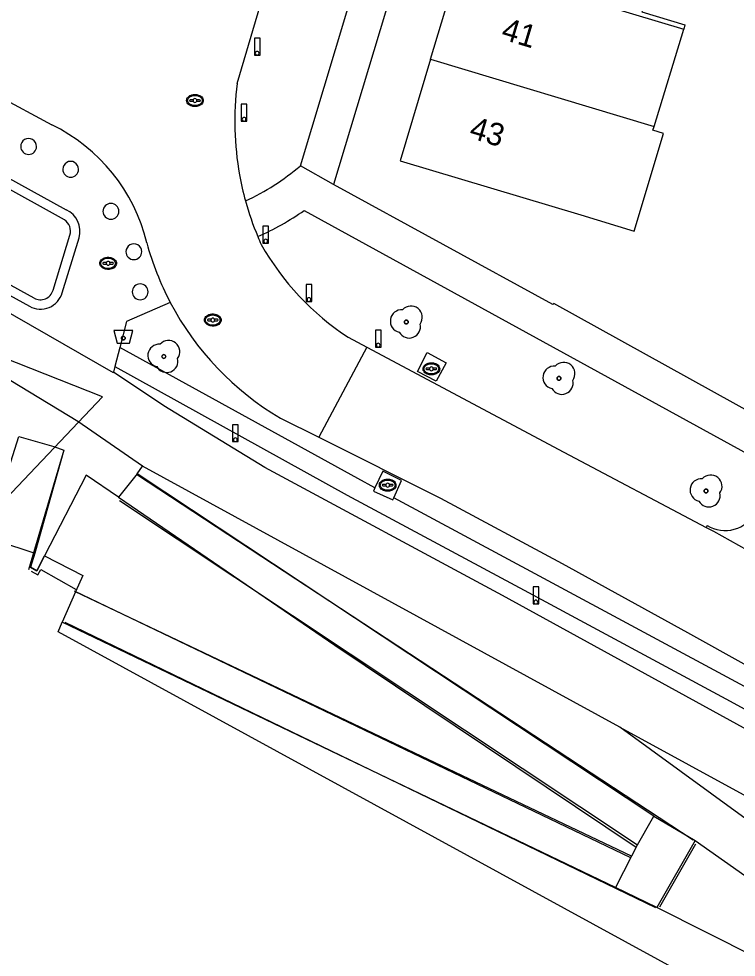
# Model space of a CAD drawing. Extents: x 194485 to 197793, y 468269 to 470822.
# Drawn here: x 196947.1 to 196985.21, y 468716.79 to 468766.67 of the extents above; entities that cross this region are included whole.
import ezdxf

# ---------------------------------------------------------------- set-up
doc = ezdxf.new("R2010")
doc.units = 0
for name, color, linetype in [('BGT begrenzing kruinlijn', 7, 'Continuous'), ('BGT grensvlak kunstwerkdeel', 7, 'Continuous'), ('BGT grensvlak onbegroeid terreindeel', 7, 'Continuous'), ('BGT grensvlak ondersteunend wegdeel', 7, 'Continuous'), ('BGT grensvlak ondersteunend wegdeel LR', 7, 'Continuous'), ('BGT grensvlak overkapping op maaiveld plus 2', 7, 'Continuous'), ('BGT grensvlak pand op maaiveld', 7, 'Continuous'), ('BGT grensvlak pand op maaiveld LR', 7, 'Continuous'), ('BGT grensvlak scheiding', 7, 'Continuous'), ('BGT grensvlak vegetatieobject', 7, 'Continuous'), ('BGT grensvlak wegdeel', 7, 'Continuous'), ('BGT lijnelement scheiding hek', 7, 'Continuous'), ('BGT lijnelement scheiding muur', 7, 'Continuous'), ('BGT puntobject bak afvalbak', 7, 'Continuous'), ('BGT puntobject paal afsluitpaal', 7, 'Continuous'), ('BGT puntobject paal lichtmast', 7, 'Continuous'), ('BGT puntobject put inspectie- rioolput', 7, 'Continuous'), ('BGT puntobject put kolk', 7, 'Continuous'), ('BGT puntobject vegetatieobject boom', 7, 'Continuous'), ('BGT tekst huisnummerreeks', 7, 'Continuous')]:
    doc.layers.add(name, color=color, linetype=linetype)

msp = doc.modelspace()

# ---------------------------------------------------------------- linework, layer by layer
at = {"layer": 'BGT begrenzing kruinlijn'}
for p, q in [((196980.841, 468724.297), (196953.393, 468742.49)), ((196979.654, 468722.165), (196950.122, 468736.217)), ((196980.841, 468724.297), (196983.025, 468722.997))]:
    msp.add_line(p, q, dxfattribs=at)
msp.add_lwpolyline([(196983.025, 468722.997), (196995.619, 468714.129), (197001.043, 468710.191), (197002.09, 468709.374), (197002.906, 468708.539)], dxfattribs=at)
at = {"layer": 'BGT grensvlak kunstwerkdeel'}
for p, q in [((196945.433, 468739.093), (196947.956, 468738.274)), ((196950.122, 468736.217), (196949.414, 468734.605))]:
    msp.add_line(p, q, dxfattribs=at)
for points in [[(196947.956, 468738.274), (196947.722, 468737.52), (196948.054, 468737.334), (196948.461, 468738.121)], [(196948.461, 468738.121), (196950.5, 468737.079), (196950.122, 468736.217)], [(197011.269, 468697.059), (197012.549, 468699.412), (197012.415, 468699.485), (197011.177, 468700.198), (196949.188, 468734.09), (196949.414, 468734.605)]]:
    msp.add_lwpolyline(points, dxfattribs=at)
at = {"layer": 'BGT grensvlak onbegroeid terreindeel'}
for points in [[(196968.281, 468747.925), (196968.802, 468748.931), (196969.813, 468748.384), (196969.271, 468747.401), (196968.281, 468747.925)], [(196967.023, 468741.207), (196967.434, 468742.13), (196966.434, 468742.623), (196966.023, 468741.744)]]:
    msp.add_lwpolyline(points, dxfattribs=at)
at = {"layer": 'BGT grensvlak ondersteunend wegdeel'}
msp.add_lwpolyline([(197019.24, 468702.281), (197018.297, 468703.004), (197014.399, 468704.931), (197012.041, 468706.214), (197001.307, 468713.28), (196992.253, 468719.387), (196979.032, 468729.019)], dxfattribs=at)
at = {"layer": 'BGT grensvlak ondersteunend wegdeel LR'}
msp.add_lwpolyline([(197002.906, 468708.539), (196999.458, 468710.136), (196981.001, 468719.444)], dxfattribs=at)
at = {"layer": 'BGT grensvlak overkapping op maaiveld plus 2'}
msp.add_lwpolyline([(196951.545, 468746.574), (196929.275, 468755.386), (196920.811, 468746.406), (196940.934, 468735.385), (196951.545, 468746.574)], dxfattribs=at)
at = {"layer": 'BGT grensvlak pand op maaiveld'}
for p, q in [((196968.979, 468764.518), (196970.533, 468769.689)), ((196980.852, 468760.949), (196982.424, 468766.116)), ((196980.79, 468760.744), (196980.852, 468760.949))]:
    msp.add_line(p, q, dxfattribs=at)
for points in [[(196981.681, 468771.978), (196980.195, 468767.035), (196982.491, 468766.336), (196982.424, 468766.116)], [(196968.979, 468764.518), (196967.357, 468759.122), (196976.952, 468756.24)], [(196976.952, 468756.24), (196979.795, 468755.386), (196981.354, 468760.575), (196980.79, 468760.744)]]:
    msp.add_lwpolyline(points, dxfattribs=at)
at = {"layer": 'BGT grensvlak pand op maaiveld LR'}
for p, q in [((196970.533, 468769.689), (196982.424, 468766.116)), ((196968.979, 468764.518), (196980.852, 468760.949))]:
    msp.add_line(p, q, dxfattribs=at)
at = {"layer": 'BGT grensvlak scheiding'}
for p, q in [((196948.927, 468752.24), (196949.823, 468755.167)), ((196949.409, 468752.105), (196950.303, 468755.026))]:
    msp.add_line(p, q, dxfattribs=at)
for points in [[(196949.529, 468755.988), (196942.434, 468759.908), (196933.684, 468764.708)], [(196933.925, 468765.146), (196942.675, 468760.346), (196949.615, 468756.512)], [(196947.917, 468751.823), (196940.382, 468755.96), (196931.494, 468760.855)], [(196931.365, 468760.355), (196940.141, 468755.522), (196947.671, 468751.388)]]:
    msp.add_lwpolyline(points, dxfattribs=at)
for centre, radius, start, end in [((196949.099, 468755.371), 1.252, 344.0157, 65.6714), ((196949.101, 468755.371), 0.751, 344.1928, 55.2121), ((196948.259, 468752.426), 0.693, 240.4202, 344.4485), ((196948.259, 468752.427), 1.194, 240.4649, 344.3716)]:
    msp.add_arc(centre, radius, start, end, dxfattribs=at)
at = {"layer": 'BGT grensvlak vegetatieobject'}
msp.add_line((196966.023, 468741.744), (196965.938, 468741.562), dxfattribs=at)
for points in [[(196966.023, 468741.744), (196965.11, 468742.235), (196952.473, 468749.19)], [(196952.214, 468748.188), (196964.544, 468741.357), (196974.184, 468736.176), (196984.882, 468730.399), (196995.275, 468724.708), (197005.804, 468718.995), (197006.574, 468718.995), (197006.962, 468719.584)], [(196965.938, 468741.562), (196966.975, 468741.099), (196967.023, 468741.207)], [(196988.588, 468729.55), (196985.648, 468731.182), (196974.757, 468737.051), (196967.023, 468741.207)]]:
    msp.add_lwpolyline(points, dxfattribs=at)
at = {"layer": 'BGT grensvlak wegdeel'}
for p, q in [((196958.706, 468763.233), (196960.83, 468770.42)), ((196944.262, 468763.516), (196948.853, 468761.036)), ((196963.829, 468757.851), (196962.064, 468758.854)), ((196962.262, 468756.479), (196987.466, 468742.637)), ((196964.602, 468749.739), (196965.592, 468749.211)), ((196965.592, 468749.211), (196963.039, 468744.423)), ((196952.473, 468749.19), (196952.214, 468748.188)), ((196952.214, 468748.188), (196952.134, 468747.881)), ((196961.014, 468745.434), (196963.039, 468744.423)), ((196953.393, 468742.49), (196953.679, 468742.886)), ((196979.032, 468729.019), (196953.679, 468742.886)), ((196953.393, 468742.49), (196952.394, 468741.236)), ((196983.669, 468739.738), (196983.622, 468739.637)), ((196978.8, 468720.501), (196949.414, 468734.605)), ((196979.032, 468729.019), (197003.234, 468715.785)), ((196979.899, 468722.638), (196980.841, 468724.297)), ((196983.025, 468722.997), (196981.001, 468719.444)), ((196979.899, 468722.638), (196979.654, 468722.165)), ((196979.654, 468722.165), (196978.8, 468720.501)), ((196981.001, 468719.444), (196978.8, 468720.501))]:
    msp.add_line(p, q, dxfattribs=at)
for points in [[(196979.928, 468800.943), (196977.058, 468801.782), (196963.829, 468757.851)], [(196962.064, 468758.854), (196968.3, 468779.589), (196963.985, 468780.825)], [(196953.679, 468742.886), (196950.246, 468745.268), (196941.521, 468750.547), (196894.756, 468776.191)], [(196952.134, 468747.881), (196952.127, 468747.854), (196944.264, 468752.359), (196936.292, 468756.737), (196927.828, 468761.349), (196927.906, 468761.488)], [(196975.522, 468751.529), (196975.466, 468751.489), (196963.829, 468757.851)], [(196955.147, 468751.595), (196952.832, 468750.579), (196952.473, 468749.19)], [(196965.592, 468749.211), (196976.052, 468743.634), (196983.622, 468739.637)], [(197002.079, 468719.946), (196987.046, 468728.19), (196972.797, 468736.019), (196960.182, 468742.822), (196954.812, 468746.102), (196952.134, 468747.881)], [(196945.433, 468739.093), (196945.901, 468740.71), (196947.101, 468744.462), (196948.969, 468743.929), (196949.491, 468743.736), (196947.956, 468738.274)], [(196963.039, 468744.423), (196969.508, 468741.193), (196975.959, 468737.721), (196982.626, 468734.055), (196989.093, 468730.46)], [(196952.394, 468741.236), (196950.678, 468742.409), (196948.461, 468738.121)], [(196952.394, 468741.236), (196963.891, 468733.377), (196979.899, 468722.638)], [(196983.622, 468739.637), (196984.01, 468739.432), (196987.99, 468737.196), (196991.491, 468735.242)]]:
    msp.add_lwpolyline(points, dxfattribs=at)
for centre, radius, start, end in [((196974.653, 468761.192), 16.077, 172.7066, 181.4401), ((196944.7, 468752.527), 9.469, 13.6156, 63.9816), ((196974.605, 468761.216), 16.03, 181.5292, 190.2476), ((196947.626, 468759.88), 0.421, 0.0683, 180.2042), ((196947.626, 468759.88), 0.421, 180.2042, 0.0683), ((196949.859, 468758.665), 0.421, 359.9319, 180.0681), ((196953.886, 468768.412), 12.579, 294.7118, 310.55), ((196949.859, 468758.665), 0.421, 180.0681, 359.9319), ((196974.583, 468761.226), 16.01, 190.2961, 195.3591), ((196951.998, 468756.431), 0.421, 0, 180), ((196974.612, 468761.25), 16.044, 195.4148, 202.5918), ((196951.998, 468756.431), 0.421, 180, 0), ((196953.883, 468768.42), 14.587, 293.9253, 305.0572), ((196953.217, 468754.286), 0.421, 359.9319, 180.0681), ((196968.953, 468758.858), 15.6, 195.2464, 207.7489), ((196976.183, 468761.95), 17.764, 202.7303, 204.1965), ((196953.217, 468754.286), 0.421, 180.0681, 359.9319), ((196972.507, 468761.782), 14.405, 209.5874, 236.7189), ((196953.554, 468752.153), 0.421, 0.2044, 180.2044), ((196953.554, 468752.153), 0.421, 180.2044, 0.2044), ((196968.906, 468758.824), 15.543, 207.7161, 239.4835), ((196984.624, 468741.285), 1.818, 238.2934, 332.7778)]:
    msp.add_arc(centre, radius, start, end, dxfattribs=at)
at = {"layer": 'BGT lijnelement scheiding hek'}
for p, q in [((196949.491, 468743.736), (196947.612, 468737.378)), ((196982.933, 468723.014), (196953.354, 468742.441)), ((196979.964, 468722.753), (196952.446, 468741.046)), ((196979.609, 468722.076), (196950.065, 468736.254)), ((196949.557, 468734.602), (196980.92, 468719.43)), ((196983.054, 468722.805), (196981.142, 468719.457))]:
    msp.add_line(p, q, dxfattribs=at)
msp.add_lwpolyline([(196947.764, 468737.308), (196948.123, 468737.119), (196948.271, 468737.404), (196950.156, 468736.331)], dxfattribs=at)
at = {"layer": 'BGT lijnelement scheiding muur'}
msp.add_line((196988.141, 468744.538), (196975.522, 468751.529), dxfattribs=at)
msp.add_lwpolyline([(196950.678, 468742.409), (196948.461, 468738.121), (196948.054, 468737.334), (196947.722, 468737.52), (196947.956, 468738.274)], dxfattribs=at)
at = {"layer": 'BGT puntobject bak afvalbak'}
msp.add_lwpolyline([(196952.979, 468749.42), (196953.154, 468750.095), (196952.154, 468750.095), (196952.329, 468749.42)], close=True, dxfattribs=at)
msp.add_circle((196952.654, 468749.695), 0.1, dxfattribs=at)
for start, end in [(0, 180), (180, 0)]:
    msp.add_arc((196952.654, 468749.695), 0.1, start, end, dxfattribs=at)
at = {"layer": 'BGT puntobject paal afsluitpaal'}
for points in [[(196959.918, 468765.635), (196959.618, 468765.635), (196959.618, 468764.735), (196959.768, 468764.735)], [(196959.768, 468764.735), (196959.918, 468764.735), (196959.918, 468765.635)], [(196959.222, 468762.122), (196958.922, 468762.122), (196958.922, 468761.222), (196959.072, 468761.222)], [(196959.072, 468761.222), (196959.222, 468761.222), (196959.222, 468762.122)], [(196960.369, 468755.648), (196960.069, 468755.648), (196960.069, 468754.748), (196960.219, 468754.748)], [(196960.219, 468754.748), (196960.369, 468754.748), (196960.369, 468755.648)], [(196962.666, 468752.539), (196962.366, 468752.539), (196962.366, 468751.639), (196962.516, 468751.639)], [(196962.516, 468751.639), (196962.666, 468751.639), (196962.666, 468752.539)], [(196966.346, 468750.119), (196966.046, 468750.119), (196966.046, 468749.219), (196966.196, 468749.219)], [(196966.196, 468749.219), (196966.346, 468749.219), (196966.346, 468750.119)]]:
    msp.add_lwpolyline(points, dxfattribs=at)
for centre, start, end in [((196959.768, 468764.835), 0, 180), ((196959.768, 468764.835), 0, 180), ((196959.768, 468764.835), 180, 0), ((196959.768, 468764.835), 180, 270), ((196959.768, 468764.835), 270, 0), ((196959.072, 468761.322), 0, 180), ((196959.072, 468761.322), 0, 180), ((196959.072, 468761.322), 180, 0), ((196959.072, 468761.322), 180, 270), ((196959.072, 468761.322), 270, 0), ((196960.219, 468754.848), 0, 180), ((196960.219, 468754.848), 0, 180), ((196960.219, 468754.848), 180, 0), ((196960.219, 468754.848), 180, 270), ((196960.219, 468754.848), 270, 0), ((196962.516, 468751.739), 0, 180), ((196962.516, 468751.739), 0, 180), ((196962.516, 468751.739), 180, 0), ((196962.516, 468751.739), 180, 270), ((196962.516, 468751.739), 270, 0), ((196966.196, 468749.319), 0, 180), ((196966.196, 468749.319), 0, 180), ((196966.196, 468749.319), 180, 0), ((196966.196, 468749.319), 180, 270), ((196966.196, 468749.319), 270, 0)]:
    msp.add_arc(centre, 0.1, start, end, dxfattribs=at)
at = {"layer": 'BGT puntobject paal lichtmast'}
for points in [[(196958.758, 468745.094), (196958.458, 468745.094), (196958.458, 468744.194), (196958.608, 468744.194)], [(196958.608, 468744.194), (196958.758, 468744.194), (196958.758, 468745.094)], [(196974.719, 468736.469), (196974.419, 468736.469), (196974.419, 468735.569), (196974.569, 468735.569)], [(196974.569, 468735.569), (196974.719, 468735.569), (196974.719, 468736.469)]]:
    msp.add_lwpolyline(points, dxfattribs=at)
for centre, start, end in [((196958.608, 468744.294), 0, 180), ((196958.608, 468744.294), 0, 180), ((196958.608, 468744.294), 180, 0), ((196958.608, 468744.294), 180, 270), ((196958.608, 468744.294), 270, 0), ((196974.569, 468735.669), 0, 180), ((196974.569, 468735.669), 0, 180), ((196974.569, 468735.669), 180, 0), ((196974.569, 468735.669), 180, 270), ((196974.569, 468735.669), 270, 0)]:
    msp.add_arc(centre, 0.1, start, end, dxfattribs=at)
at = {"layer": 'BGT puntobject put inspectie- rioolput'}
for p, q in [((196956.368, 468762.36), (196956.211, 468762.36)), ((196956.211, 468762.285), (196956.368, 468762.285)), ((196956.711, 468762.36), (196956.554, 468762.36)), ((196956.554, 468762.285), (196956.711, 468762.285)), ((196951.756, 468753.707), (196951.599, 468753.707)), ((196952.099, 468753.707), (196951.942, 468753.707)), ((196951.599, 468753.632), (196951.756, 468753.632)), ((196951.942, 468753.632), (196952.099, 468753.632)), ((196957.316, 468750.693), (196957.159, 468750.693)), ((196957.659, 468750.693), (196957.502, 468750.693)), ((196957.159, 468750.617), (196957.316, 468750.617)), ((196957.502, 468750.617), (196957.659, 468750.617))]:
    msp.add_line(p, q, dxfattribs=at)
for centre, radius, start, end in [((196956.211, 468762.322), 0.0375, 90, 270), ((196956.461, 468762.322), 0.1, 0, 180), ((196956.461, 468762.322), 0.1, 157.9757, 180), ((196956.461, 468762.322), 0.1, 180, 202.0243), ((196956.461, 468762.322), 0.1, 180, 0), ((196956.461, 468762.322), 0.1, 0, 22.0243), ((196956.461, 468762.322), 0.1, 337.9757, 0), ((196956.711, 468762.322), 0.0375, 270, 90), ((196951.599, 468753.669), 0.0375, 90, 270), ((196951.849, 468753.669), 0.1, 0, 180), ((196951.849, 468753.669), 0.1, 157.9757, 180), ((196951.849, 468753.669), 0.1, 0, 22.0243), ((196952.099, 468753.669), 0.0375, 270, 90), ((196951.849, 468753.669), 0.1, 180, 202.0243), ((196951.849, 468753.669), 0.1, 180, 0), ((196951.849, 468753.669), 0.1, 337.9757, 0), ((196957.159, 468750.655), 0.0375, 90, 270), ((196957.409, 468750.655), 0.1, 0, 180), ((196957.409, 468750.655), 0.1, 157.9757, 180), ((196957.409, 468750.655), 0.1, 0, 22.0243), ((196957.659, 468750.655), 0.0375, 270, 90), ((196957.409, 468750.655), 0.1, 180, 202.0243), ((196957.409, 468750.655), 0.1, 180, 0), ((196957.409, 468750.655), 0.1, 337.9757, 0)]:
    msp.add_arc(centre, radius, start, end, dxfattribs=at)
for centre in [(196956.461, 468762.322), (196951.849, 468753.669), (196957.409, 468750.655)]:
    msp.add_ellipse(centre, major_axis=(0.392, 0), ratio=0.689655, dxfattribs=at)
for points in [[(196956.903, 468762.322), (196956.903, 468762.365), (196956.891, 468762.409), (196956.825, 468762.523), (196956.744, 468762.58), (196956.552, 468762.645), (196956.442, 468762.651), (196956.239, 468762.61), (196956.148, 468762.563), (196956.045, 468762.446), (196956.02, 468762.386), (196956.018, 468762.264), (196956.042, 468762.203), (196956.126, 468762.104), (196956.185, 468762.065), (196956.364, 468761.997), (196956.498, 468761.99), (196956.731, 468762.052), (196956.831, 468762.121), (196956.894, 468762.246), (196956.903, 468762.284), (196956.903, 468762.322)], [(196952.291, 468753.669), (196952.291, 468753.712), (196952.279, 468753.756), (196952.213, 468753.87), (196952.132, 468753.927), (196951.94, 468753.992), (196951.83, 468753.998), (196951.627, 468753.957), (196951.536, 468753.91), (196951.433, 468753.793), (196951.408, 468753.733), (196951.406, 468753.611), (196951.43, 468753.55), (196951.514, 468753.451), (196951.573, 468753.412), (196951.752, 468753.344), (196951.886, 468753.337), (196952.119, 468753.399), (196952.219, 468753.468), (196952.282, 468753.593), (196952.291, 468753.631), (196952.291, 468753.669)], [(196957.851, 468750.655), (196957.851, 468750.698), (196957.839, 468750.742), (196957.773, 468750.856), (196957.692, 468750.913), (196957.5, 468750.978), (196957.39, 468750.984), (196957.187, 468750.943), (196957.096, 468750.896), (196956.993, 468750.779), (196956.968, 468750.719), (196956.966, 468750.597), (196956.99, 468750.536), (196957.074, 468750.437), (196957.133, 468750.398), (196957.312, 468750.33), (196957.446, 468750.323), (196957.679, 468750.385), (196957.779, 468750.454), (196957.842, 468750.579), (196957.851, 468750.617), (196957.851, 468750.655)]]:
    msp.add_open_spline(points, degree=3, dxfattribs=at)
at = {"layer": 'BGT puntobject put kolk'}
for p, q in [((196968.926, 468748.101), (196968.769, 468748.101)), ((196968.769, 468748.025), (196968.926, 468748.025)), ((196969.269, 468748.101), (196969.112, 468748.101)), ((196969.112, 468748.025), (196969.269, 468748.025)), ((196966.605, 468741.917), (196966.448, 468741.917)), ((196966.448, 468741.843), (196966.605, 468741.843)), ((196966.948, 468741.917), (196966.791, 468741.917)), ((196966.791, 468741.843), (196966.948, 468741.843))]:
    msp.add_line(p, q, dxfattribs=at)
for centre, radius, start, end in [((196968.769, 468748.063), 0.0375, 90, 270), ((196969.019, 468748.063), 0.1, 0, 180), ((196969.019, 468748.063), 0.1, 157.9757, 180), ((196969.019, 468748.063), 0.1, 180, 202.0243), ((196969.019, 468748.063), 0.1, 180, 0), ((196969.019, 468748.063), 0.1, 0, 22.0243), ((196969.019, 468748.063), 0.1, 337.9757, 0), ((196969.269, 468748.063), 0.0375, 270, 90), ((196966.448, 468741.88), 0.0375, 90, 270), ((196966.698, 468741.88), 0.1, 0, 180), ((196966.698, 468741.88), 0.1, 157.9757, 180), ((196966.698, 468741.88), 0.1, 180, 202.0243), ((196966.698, 468741.88), 0.1, 180, 0), ((196966.698, 468741.88), 0.1, 0, 22.0243), ((196966.698, 468741.88), 0.1, 337.9757, 0), ((196966.948, 468741.88), 0.0375, 270, 90)]:
    msp.add_arc(centre, radius, start, end, dxfattribs=at)
for centre in [(196969.019, 468748.063), (196966.698, 468741.88)]:
    msp.add_ellipse(centre, major_axis=(0.392, 0), ratio=0.689655, dxfattribs=at)
for points in [[(196969.461, 468748.063), (196969.461, 468748.106), (196969.449, 468748.15), (196969.383, 468748.264), (196969.302, 468748.321), (196969.11, 468748.386), (196969, 468748.392), (196968.797, 468748.351), (196968.706, 468748.304), (196968.603, 468748.187), (196968.578, 468748.127), (196968.576, 468748.005), (196968.6, 468747.944), (196968.684, 468747.845), (196968.743, 468747.806), (196968.922, 468747.738), (196969.056, 468747.731), (196969.289, 468747.793), (196969.389, 468747.862), (196969.452, 468747.987), (196969.461, 468748.025), (196969.461, 468748.063)], [(196967.14, 468741.88), (196967.14, 468741.923), (196967.128, 468741.967), (196967.062, 468742.081), (196966.981, 468742.138), (196966.789, 468742.203), (196966.679, 468742.209), (196966.476, 468742.168), (196966.385, 468742.121), (196966.282, 468742.004), (196966.257, 468741.944), (196966.255, 468741.822), (196966.279, 468741.761), (196966.363, 468741.662), (196966.422, 468741.623), (196966.601, 468741.555), (196966.735, 468741.548), (196966.968, 468741.61), (196967.068, 468741.679), (196967.131, 468741.804), (196967.14, 468741.842), (196967.14, 468741.88)]]:
    msp.add_open_spline(points, degree=3, dxfattribs=at)
at = {"layer": 'BGT puntobject vegetatieobject boom'}
for centre in [(196967.689, 468750.55), (196954.808, 468748.719), (196975.798, 468747.556), (196983.608, 468741.571)]:
    msp.add_circle(centre, 0.1, dxfattribs=at)
for centre, radius, start, end in [((196967.439, 468750.6), 0.6, 85.137, 257.7544), ((196967.939, 468750.8), 0.6, 323.5446, 138.4658), ((196967.839, 468750.3), 0.6, 208.5058, 13.8356), ((196967.689, 468750.55), 0.1, 0, 180), ((196967.689, 468750.55), 0.1, 180, 0), ((196954.558, 468748.769), 0.6, 85.137, 257.7544), ((196955.058, 468748.969), 0.6, 323.5446, 138.4658), ((196954.808, 468748.719), 0.1, 0, 180), ((196954.808, 468748.719), 0.1, 180, 0), ((196954.958, 468748.469), 0.6, 208.5058, 13.8356), ((196975.548, 468747.606), 0.6, 85.137, 257.7544), ((196976.048, 468747.806), 0.6, 323.5446, 138.4658), ((196975.948, 468747.306), 0.6, 208.5058, 13.8356), ((196975.798, 468747.556), 0.1, 0, 180), ((196975.798, 468747.556), 0.1, 180, 0), ((196983.358, 468741.621), 0.6, 85.137, 257.7544), ((196983.858, 468741.821), 0.6, 323.5446, 138.4658), ((196983.758, 468741.321), 0.6, 208.5058, 13.8356), ((196983.608, 468741.571), 0.1, 0, 180), ((196983.608, 468741.571), 0.1, 180, 0)]:
    msp.add_arc(centre, radius, start, end, dxfattribs=at)

# ---------------------------------------------------------------- texts
at = {"layer": 'BGT tekst huisnummerreeks'}
for s, p in [('41', (196972.669, 468765.601)), ('43', (196970.97, 468760.351))]:
    msp.add_text(s, height=1.2, rotation=343.3, dxfattribs=at).set_placement(p)

doc.saveas('drawing.dxf')
